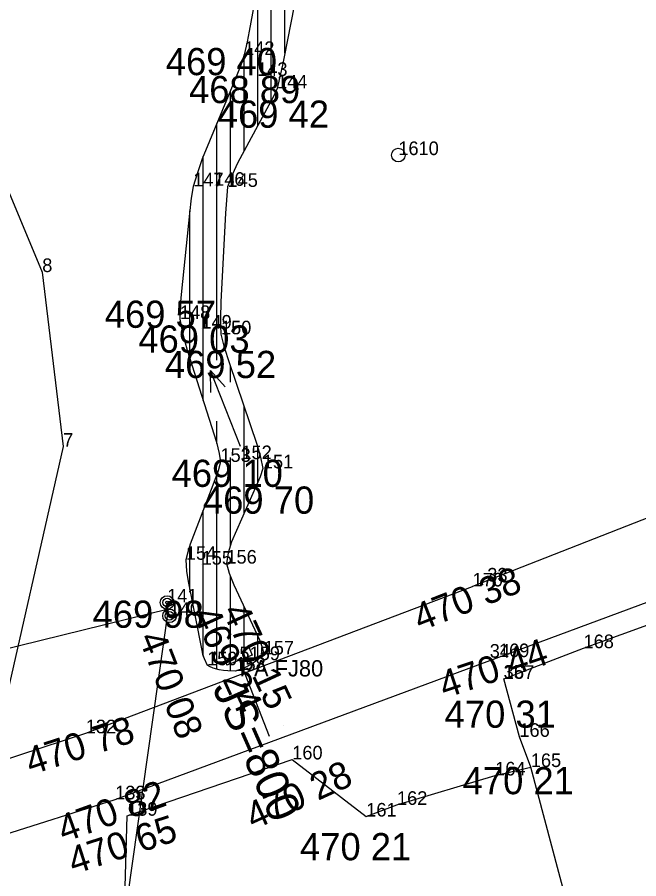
# Model space of a CAD drawing. Extents: x -559180 to -551373, y -1076947 to -1072071.
# Drawn here: x -553687.16 to -553664.31, y -1075810.12 to -1075778.44 of the extents above; entities that cross this region are included whole.
import ezdxf

# ---------------------------------------------------------------- set-up
doc = ezdxf.new("R2010")
doc.units = 0
for name, color, linetype in [('12_PLOTY', 7, 'Continuous'), ('17_KOMUNIKACE', 7, 'Continuous'), ('1_VODA_ZN', 7, 'Continuous'), ('20_EL_ZN', 7, 'Continuous'), ('28_VODA', 7, 'Continuous'), ('32', 7, 'Continuous'), ('3_BODY', 7, 'Continuous'), ('40_KANAL_ZN', 7, 'Continuous'), ('49_POPIS_KANAL', 7, 'Continuous'), ('6_VYSKY', 7, 'Continuous'), ('9_POPIS_VODA', 7, 'Continuous'), ('NNnadzemní', 7, 'Continuous')]:
    doc.layers.add(name, color=color, linetype=linetype)

# ---------------------------------------------------------------- blocks, each defined once
blk = doc.blocks.new('SV')
at = {"layer": '1_VODA_ZN'}
blk.add_circle((0, 0), 0.25, dxfattribs=at)
blk = doc.blocks.new('SLDP')
at = {"layer": '20_EL_ZN'}
for radius in [0.25, 0.158, 0.05]:
    blk.add_circle((0, 0), radius, dxfattribs=at)
blk = doc.blocks.new('JS800')
at = {"layer": '49_POPIS_KANAL'}
blk.add_text('JS=800', height=1.2, dxfattribs=at).set_placement((-0.005, -0.236))
blk = doc.blocks.new('VYUST')
at = {"layer": '40_KANAL_ZN'}
for p, q in [((-0.35, 0.5), (0, 0.5)), ((0, 0.5), (0, -0.5)), ((0, 0), (3, 0.001)), ((-0.35, -0.5), (0, -0.5))]:
    blk.add_line(p, q, dxfattribs=at)
blk = doc.blocks.new('VOTOK')
at = {"layer": '28_VODA'}
for p, q in [((-3, 0), (0, 0)), ((-0.75, 0.281), (0, 0)), ((0, 0), (-0.75, -0.281))]:
    blk.add_line(p, q, dxfattribs=at)
blk = doc.blocks.new('POINT_DISPLAY')
blk.add_line((0, 0), (0, 0))

msp = doc.modelspace()

# ---------------------------------------------------------------- linework, layer by layer
at = {"layer": '12_PLOTY'}
for p, q in [((-553691.649, -1075774.888), (-553686.24, -1075787.81)), ((-553686.24, -1075787.81), (-553685.47, -1075794.23)), ((-553685.47, -1075794.23), (-553687.96, -1075805.19)), ((-553666.34, -1075801.64), (-553660.71, -1075799.58)), ((-553669.27, -1075802.77), (-553666.34, -1075801.64)), ((-553669.27, -1075802.77), (-553666.34, -1075801.64)), ((-553668.7, -1075804.9), (-553669.27, -1075802.77)), ((-553668.7, -1075804.9), (-553669.27, -1075802.77)), ((-553668.28, -1075806.01), (-553668.7, -1075804.9)), ((-553668.28, -1075806.01), (-553668.7, -1075804.9)), ((-553683.12, -1075807.8), (-553677.05, -1075805.73)), ((-553683.12, -1075807.8), (-553677.05, -1075805.73)), ((-553677.05, -1075805.73), (-553674.33, -1075807.83)), ((-553677.05, -1075805.73), (-553674.33, -1075807.83)), ((-553669.59, -1075806.32), (-553668.28, -1075806.01)), ((-553669.59, -1075806.32), (-553668.28, -1075806.01)), ((-553666.17, -1075813.94), (-553668.28, -1075806.01)), ((-553673.2, -1075807.4), (-553669.59, -1075806.32)), ((-553673.2, -1075807.4), (-553669.59, -1075806.32)), ((-553674.33, -1075807.83), (-553673.2, -1075807.4)), ((-553674.33, -1075807.83), (-553673.2, -1075807.4)), ((-553683.22, -1075811.28), (-553683.12, -1075807.8)), ((-553683.22, -1075811.28), (-553683.12, -1075807.8))]:
    msp.add_line(p, q, dxfattribs=at)
at = {"layer": '17_KOMUNIKACE'}
for p, q in [((-553660.66, -1075795.54), (-553670.42, -1075799.37)), ((-553669.45, -1075801.97), (-553659.79, -1075798.39)), ((-553684.64, -1075804.77), (-553670.42, -1075799.37)), ((-553684.64, -1075804.77), (-553670.42, -1075799.37)), ((-553683.56, -1075807.2), (-553669.45, -1075801.97)), ((-553683.56, -1075807.2), (-553669.45, -1075801.97)), ((-553700, -1075809.79), (-553684.64, -1075804.77)), ((-553700, -1075809.79), (-553684.64, -1075804.77)), ((-553699.17, -1075812.14), (-553683.56, -1075807.2)), ((-553699.17, -1075812.14), (-553683.56, -1075807.2))]:
    msp.add_line(p, q, dxfattribs=at)
at = {"layer": '28_VODA'}
for points in [[(-553676.4, -1075774.77), (-553676.462, -1075775.307), (-553676.506, -1075775.611), (-553676.598, -1075776.071), (-553677.346, -1075779.892), (-553677.405, -1075780.2), (-553677.489, -1075780.573), (-553677.538, -1075780.792), (-553677.61, -1075781.06)], [(-553676.4, -1075774.77), (-553676.462, -1075775.307), (-553676.506, -1075775.611), (-553676.598, -1075776.071), (-553677.346, -1075779.892), (-553677.405, -1075780.2), (-553677.489, -1075780.573), (-553677.538, -1075780.792), (-553677.61, -1075781.06)], [(-553677.94, -1075774.91), (-553677.995, -1075775.408), (-553678.093, -1075776.02), (-553678.638, -1075778.954), (-553678.711, -1075779.35), (-553678.82, -1075779.83)], [(-553677.94, -1075774.91), (-553677.995, -1075775.408), (-553678.093, -1075776.02), (-553678.638, -1075778.954), (-553678.711, -1075779.35), (-553678.82, -1075779.83)], [(-553678.82, -1075779.83), (-553678.939, -1075780.199), (-553679.132, -1075780.69), (-553680.364, -1075783.653), (-553680.539, -1075784.157), (-553680.69, -1075784.66)], [(-553678.82, -1075779.83), (-553678.939, -1075780.199), (-553679.132, -1075780.69), (-553680.364, -1075783.653), (-553680.539, -1075784.157), (-553680.69, -1075784.66)], [(-553677.61, -1075781.06), (-553677.781, -1075781.428), (-553677.98, -1075781.806), (-553679.06, -1075783.805), (-553679.247, -1075784.208), (-553679.43, -1075784.68)], [(-553677.61, -1075781.06), (-553677.781, -1075781.428), (-553677.98, -1075781.806), (-553679.06, -1075783.805), (-553679.247, -1075784.208), (-553679.43, -1075784.68)], [(-553680.69, -1075784.66), (-553680.76, -1075785.095), (-553680.833, -1075785.655), (-553681.126, -1075788.519), (-553681.167, -1075789.023), (-553681.187, -1075789.28), (-553681.18, -1075789.54)], [(-553680.69, -1075784.66), (-553680.76, -1075785.095), (-553680.833, -1075785.655), (-553681.126, -1075788.519), (-553681.167, -1075789.023), (-553681.187, -1075789.28), (-553681.18, -1075789.54)], [(-553679.43, -1075784.68), (-553679.503, -1075785.642), (-553679.67, -1075788.9), (-553679.692, -1075789.511), (-553679.693, -1075789.781), (-553679.67, -1075790.1)], [(-553679.43, -1075784.68), (-553679.503, -1075785.642), (-553679.67, -1075788.9), (-553679.692, -1075789.511), (-553679.693, -1075789.781), (-553679.67, -1075790.1)], [(-553681.18, -1075789.54), (-553681.079, -1075790.049), (-553680.911, -1075790.686), (-553679.831, -1075794.068), (-553679.733, -1075794.476), (-553679.69, -1075794.79)], [(-553681.18, -1075789.54), (-553681.079, -1075790.049), (-553680.911, -1075790.686), (-553679.831, -1075794.068), (-553679.733, -1075794.476), (-553679.69, -1075794.79)], [(-553679.67, -1075790.1), (-553679.559, -1075790.537), (-553679.353, -1075791.168), (-553678.35, -1075794.144), (-553678.214, -1075794.616), (-553678.13, -1075795.03)], [(-553679.67, -1075790.1), (-553679.559, -1075790.537), (-553679.353, -1075791.168), (-553678.35, -1075794.144), (-553678.214, -1075794.616), (-553678.13, -1075795.03)], [(-553679.69, -1075794.79), (-553679.777, -1075795.116), (-553679.97, -1075795.651), (-553680.803, -1075797.816), (-553680.894, -1075798.11), (-553680.96, -1075798.39)], [(-553679.69, -1075794.79), (-553679.777, -1075795.116), (-553679.97, -1075795.651), (-553680.803, -1075797.816), (-553680.894, -1075798.11), (-553680.96, -1075798.39)], [(-553678.13, -1075795.03), (-553678.233, -1075795.338), (-553678.362, -1075795.651), (-553679.283, -1075797.727), (-553679.406, -1075798.135), (-553679.47, -1075798.53)], [(-553678.13, -1075795.03), (-553678.233, -1075795.338), (-553678.362, -1075795.651), (-553679.283, -1075797.727), (-553679.406, -1075798.135), (-553679.47, -1075798.53)], [(-553680.96, -1075798.39), (-553680.932, -1075798.813), (-553680.879, -1075799.184), (-553680.379, -1075801.725), (-553680.345, -1075801.864), (-553680.293, -1075802.014), (-553680.18, -1075802.27)], [(-553680.96, -1075798.39), (-553680.932, -1075798.813), (-553680.879, -1075799.184), (-553680.379, -1075801.725), (-553680.345, -1075801.864), (-553680.293, -1075802.014), (-553680.18, -1075802.27)], [(-553679.47, -1075798.53), (-553679.368, -1075798.883), (-553679.195, -1075799.311), (-553678.252, -1075801.332), (-553678.16, -1075801.609), (-553678.123, -1075801.752), (-553678.1, -1075801.87)], [(-553679.47, -1075798.53), (-553679.368, -1075798.883), (-553679.195, -1075799.311), (-553678.252, -1075801.332), (-553678.16, -1075801.609), (-553678.123, -1075801.752), (-553678.1, -1075801.87)], [(-553678.1, -1075801.87), (-553678.28, -1075802.033), (-553678.399, -1075802.129), (-553678.531, -1075802.219), (-553678.684, -1075802.303), (-553678.831, -1075802.369), (-553679.14, -1075802.48)], [(-553678.1, -1075801.87), (-553678.28, -1075802.033), (-553678.399, -1075802.129), (-553678.531, -1075802.219), (-553678.684, -1075802.303), (-553678.831, -1075802.369), (-553679.14, -1075802.48)], [(-553679.14, -1075802.48), (-553679.413, -1075802.47), (-553679.573, -1075802.459), (-553679.733, -1075802.434), (-553679.957, -1075802.369), (-553680.089, -1075802.316), (-553680.18, -1075802.27)], [(-553679.14, -1075802.48), (-553679.413, -1075802.47), (-553679.573, -1075802.459), (-553679.733, -1075802.434), (-553679.957, -1075802.369), (-553680.089, -1075802.316), (-553680.18, -1075802.27)]]:
    msp.add_lwpolyline(points, dxfattribs=at)
at = {"layer": '32'}
for p, q in [((-553677.82, -1075781.502), (-553677.82, -1075770.624)), ((-553677.82, -1075781.502), (-553677.82, -1075770.624)), ((-553677.32, -1075779.759), (-553677.32, -1075771.97)), ((-553677.32, -1075779.759), (-553677.32, -1075771.97)), ((-553678.32, -1075782.435), (-553678.32, -1075777.242)), ((-553678.32, -1075782.435), (-553678.32, -1075777.242)), ((-553678.82, -1075783.361), (-553678.82, -1075779.83)), ((-553678.82, -1075783.361), (-553678.82, -1075779.83)), ((-553679.32, -1075784.396), (-553679.32, -1075781.142)), ((-553679.32, -1075784.396), (-553679.32, -1075781.142)), ((-553679.82, -1075791.047), (-553679.82, -1075782.345)), ((-553679.82, -1075791.047), (-553679.82, -1075782.345)), ((-553680.32, -1075792.537), (-553680.32, -1075783.547)), ((-553680.32, -1075792.537), (-553680.32, -1075783.547)), ((-553680.82, -1075790.971), (-553680.82, -1075785.555)), ((-553680.82, -1075790.971), (-553680.82, -1075785.555)), ((-553679.32, -1075791.863), (-553679.32, -1075791.266)), ((-553679.32, -1075791.863), (-553679.32, -1075791.266)), ((-553678.82, -1075796.683), (-553678.82, -1075792.749)), ((-553678.82, -1075796.683), (-553678.82, -1075792.749)), ((-553679.82, -1075794.114), (-553679.82, -1075793.297)), ((-553679.82, -1075794.114), (-553679.82, -1075793.297)), ((-553678.32, -1075795.549), (-553678.32, -1075794.248)), ((-553678.32, -1075795.549), (-553678.32, -1075794.248)), ((-553679.32, -1075797.85), (-553679.32, -1075794.632)), ((-553679.32, -1075797.85), (-553679.32, -1075794.632)), ((-553679.82, -1075802.409), (-553679.82, -1075795.235)), ((-553679.82, -1075802.409), (-553679.82, -1075795.235)), ((-553680.32, -1075801.936), (-553680.32, -1075796.561)), ((-553680.32, -1075801.936), (-553680.32, -1075796.561)), ((-553680.82, -1075799.484), (-553680.82, -1075797.871)), ((-553680.82, -1075799.484), (-553680.82, -1075797.871)), ((-553679.32, -1075802.473), (-553679.32, -1075799.002)), ((-553679.32, -1075802.473), (-553679.32, -1075799.002)), ((-553678.82, -1075802.364), (-553678.82, -1075800.115)), ((-553678.82, -1075802.364), (-553678.82, -1075800.115)), ((-553678.32, -1075802.065), (-553678.32, -1075801.186)), ((-553678.32, -1075802.065), (-553678.32, -1075801.186))]:
    msp.add_line(p, q, dxfattribs=at)
at = {"layer": 'NNnadzemní'}
for p, q in [((-553681.605, -1075800.205), (-553719.1, -1075809.42)), ((-553685.4, -1075827.04), (-553681.605, -1075800.205))]:
    msp.add_line(p, q, dxfattribs=at)

# ---------------------------------------------------------------- block references
at = {"layer": '1_VODA_ZN'}
for name, p in [('POINT_DISPLAY', (-553678.82, -1075779.83)), ('POINT_DISPLAY', (-553678.34, -1075780.6)), ('POINT_DISPLAY', (-553677.61, -1075781.06)), ('SV', (-553673.15, -1075783.51)), ('POINT_DISPLAY', (-553673.15, -1075783.51)), ('POINT_DISPLAY', (-553680.69, -1075784.66)), ('POINT_DISPLAY', (-553679.92, -1075784.64)), ('POINT_DISPLAY', (-553679.43, -1075784.68)), ('POINT_DISPLAY', (-553686.24, -1075787.81)), ('POINT_DISPLAY', (-553681.18, -1075789.54)), ('POINT_DISPLAY', (-553680.39, -1075789.89)), ('POINT_DISPLAY', (-553679.67, -1075790.1)), ('POINT_DISPLAY', (-553685.47, -1075794.23)), ('POINT_DISPLAY', (-553679.69, -1075794.79)), ('POINT_DISPLAY', (-553678.92, -1075794.69)), ('POINT_DISPLAY', (-553678.13, -1075795.03)), ('POINT_DISPLAY', (-553680.96, -1075798.39)), ('POINT_DISPLAY', (-553680.38, -1075798.57)), ('POINT_DISPLAY', (-553679.47, -1075798.53)), ('POINT_DISPLAY', (-553669.88, -1075799.19)), ('POINT_DISPLAY', (-553670.42, -1075799.37)), ('POINT_DISPLAY', (-553681.65, -1075799.96)), ('POINT_DISPLAY', (-553681.56, -1075800.45)), ('POINT_DISPLAY', (-553666.34, -1075801.64)), ('POINT_DISPLAY', (-553678.99, -1075802.08)), ('POINT_DISPLAY', (-553678.1, -1075801.87)), ('POINT_DISPLAY', (-553669.79, -1075801.99)), ('POINT_DISPLAY', (-553669.45, -1075801.97)), ('POINT_DISPLAY', (-553680.18, -1075802.27)), ('POINT_DISPLAY', (-553679.14, -1075802.48)), ('POINT_DISPLAY', (-553672.501, -1075802.894)), ('POINT_DISPLAY', (-553669.28, -1075802.76)), ('POINT_DISPLAY', (-553669.27, -1075802.77)), ('POINT_DISPLAY', (-553677.354, -1075804.494)), ('POINT_DISPLAY', (-553684.64, -1075804.77)), ('POINT_DISPLAY', (-553668.7, -1075804.9)), ('POINT_DISPLAY', (-553677.05, -1075805.73)), ('POINT_DISPLAY', (-553668.28, -1075806.01)), ('POINT_DISPLAY', (-553669.59, -1075806.32)), ('POINT_DISPLAY', (-553683.56, -1075807.2)), ('POINT_DISPLAY', (-553673.2, -1075807.4)), ('POINT_DISPLAY', (-553683.12, -1075807.8)), ('POINT_DISPLAY', (-553674.33, -1075807.83))]:
    msp.add_blockref(name, p, dxfattribs=at)
at = {"layer": '20_EL_ZN'}
for p in [(-553681.65, -1075799.96), (-553681.65, -1075799.96), (-553681.56, -1075800.45), (-553681.56, -1075800.45)]:
    msp.add_blockref('SLDP', p, dxfattribs=at)
at = {"layer": '28_VODA', "xscale": 0.9999985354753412, "yscale": 0.9999985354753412, "rotation": 111.427098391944}
msp.add_blockref('VOTOK', (-553680.05, -1075791.434), dxfattribs=at)
msp.add_blockref('VOTOK', (-553680.05, -1075791.434), dxfattribs=at)
at = {"layer": '40_KANAL_ZN', "xscale": 1.0000018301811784, "yscale": 1.0000018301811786, "rotation": -68.62140542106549}
msp.add_blockref('VYUST', (-553678.99, -1075802.08), dxfattribs=at)
msp.add_blockref('VYUST', (-553678.99, -1075802.08), dxfattribs=at)
at = {"layer": '49_POPIS_KANAL', "xscale": 0.9999983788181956, "yscale": 0.9999983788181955, "rotation": -66.18582871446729}
msp.add_blockref('JS800', (-553679.78, -1075803.011), dxfattribs=at)
msp.add_blockref('JS800', (-553679.78, -1075803.011), dxfattribs=at)

# ---------------------------------------------------------------- texts
at = {"layer": '3_BODY'}
for s, p in [('142', (-553678.82, -1075779.83)), ('143', (-553678.34, -1075780.6)), ('144', (-553677.61, -1075781.06)), ('1610', (-553673.15, -1075783.51)), ('147', (-553680.69, -1075784.66)), ('146', (-553679.92, -1075784.64)), ('145', (-553679.43, -1075784.68)), ('8', (-553686.24, -1075787.81)), ('148', (-553681.18, -1075789.54)), ('149', (-553680.39, -1075789.89)), ('150', (-553679.67, -1075790.1)), ('7', (-553685.47, -1075794.23)), ('152', (-553678.92, -1075794.69)), ('153', (-553679.69, -1075794.79)), ('151', (-553678.13, -1075795.03)), ('154', (-553680.96, -1075798.39)), ('155', (-553680.38, -1075798.57)), ('156', (-553679.47, -1075798.53)), ('170', (-553670.42, -1075799.37)), ('33', (-553669.88, -1075799.19)), ('141', (-553681.65, -1075799.96)), ('140', (-553681.56, -1075800.45)), ('168', (-553666.34, -1075801.64)), ('157', (-553678.1, -1075801.87)), ('34', (-553669.79, -1075801.99)), ('169', (-553669.45, -1075801.97)), ('159', (-553680.18, -1075802.27)), ('5159', (-553678.99, -1075802.08)), ('158', (-553679.14, -1075802.48)), ('35', (-553669.28, -1075802.76)), ('167', (-553669.27, -1075802.77)), ('132', (-553684.64, -1075804.77)), ('166', (-553668.7, -1075804.9)), ('160', (-553677.05, -1075805.73)), ('165', (-553668.28, -1075806.01)), ('164', (-553669.59, -1075806.32)), ('133', (-553683.56, -1075807.2)), ('162', (-553673.2, -1075807.4)), ('139', (-553683.12, -1075807.8)), ('161', (-553674.33, -1075807.83))]:
    msp.add_text(s, height=0.5, dxfattribs=at).set_placement(p)
at = {"layer": '6_VYSKY'}
for s, p in [('469 40', (-553681.699, -1075780.572)), ('468 89', (-553680.845, -1075781.6)), ('469 42', (-553679.787, -1075782.505)), ('469 57', (-553683.942, -1075789.861)), ('469 03', (-553682.708, -1075790.773)), ('469 52', (-553681.731, -1075791.708)), ('469 10', (-553681.485, -1075795.71)), ('469 70', (-553680.333, -1075796.695)), ('469 98', (-553684.389, -1075800.89)), ('470 31', (-553671.447, -1075804.566)), ('470 21', (-553670.785, -1075807.01)), ('470 21', (-553676.765, -1075809.438))]:
    msp.add_text(s, height=1, dxfattribs=at).set_placement(p)
for s, rotation, p in [('470 38', 21.372, (-553672.349, -1075801.028)), ('470 15', 294.7934, (-553679.641, -1075800.272)), ('470 15', 294.7934, (-553679.641, -1075800.272)), ('470 15', 294.7934, (-553679.641, -1075800.272)), ('470 15', 294.7934, (-553679.641, -1075800.272)), ('469 24', 294.5199, (-553680.72, -1075800.395)), ('470 08', 291.2505, (-553682.711, -1075801.252)), ('470 44', 18.5143, (-553671.446, -1075803.499)), ('470 78', 17.8088, (-553686.662, -1075806.31)), ('470 28', 24.5187, (-553678.474, -1075808.336)), ('470 82', 19.8779, (-553685.451, -1075808.795)), ('470 82', 19.8779, (-553685.451, -1075808.795)), ('470 82', 19.8779, (-553685.451, -1075808.795)), ('470 82', 19.8779, (-553685.451, -1075808.795)), ('470 65', 18.089, (-553685.091, -1075809.966))]:
    msp.add_text(s, height=1, rotation=rotation, dxfattribs=at).set_placement(p)
at = {"layer": '9_POPIS_VODA'}
msp.add_text('PA FJ80', height=0.6, dxfattribs=at).set_placement((-553678.99, -1075802.68))

doc.saveas('drawing.dxf')
